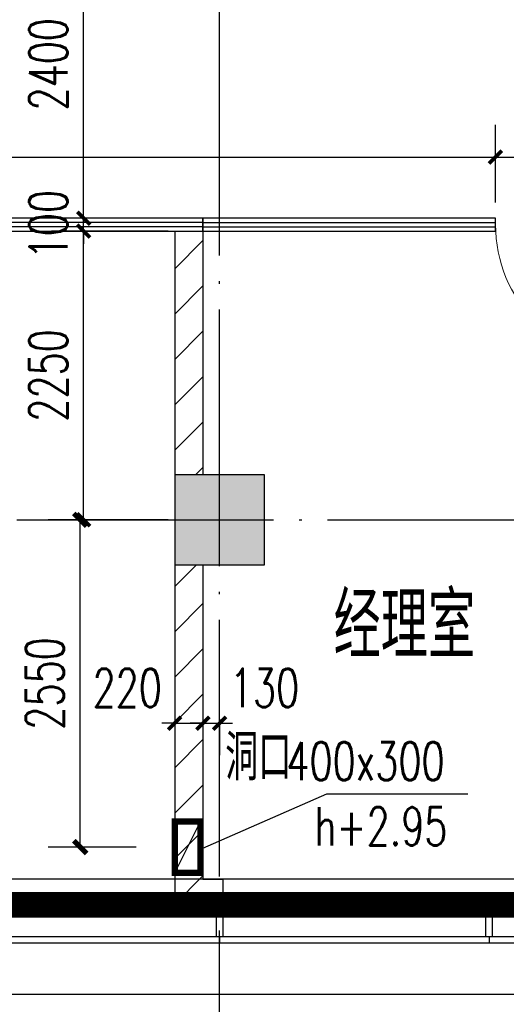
# Model space of a CAD drawing. Extents: x 797781 to 1255204, y 21234 to 1024248.
# Tile 752 of 1056: x 970550 to 974342, y 757256 to 764928. Entities that reach past the tile are written whole.
import ezdxf

# ---------------------------------------------------------------- set-up
doc = ezdxf.new("R2010")
doc.units = 0
doc.header["$LTSCALE"] = 1000
doc.header["$MEASUREMENT"] = 0
doc.linetypes.add('230303生产综合楼-平面图_t8$0$DOTE', pattern=[2.42, 2, -0.2, 0.02, -0.2])
for name, color, linetype in [('230303生产综合楼-平面图_t8$0$3T_WOOD', 21, 'Continuous'), ('230303生产综合楼-平面图_t8$0$COLUMN', 40, 'Continuous'), ('230303生产综合楼-平面图_t8$0$CURTWALL', 4, 'Continuous'), ('230303生产综合楼-平面图_t8$0$DOTE', 1, '230303生产综合楼-平面图_t8$0$DOTE'), ('230303生产综合楼-平面图_t8$0$PUB_DIM', 3, 'Continuous'), ('230303生产综合楼-平面图_t8$0$PUB_HATCH', 8, 'Continuous'), ('230303生产综合楼-平面图_t8$0$PUB_TEXT', 7, 'Continuous'), ('230303生产综合楼-平面图_t8$0$WALL-MOVE', 6, 'Continuous'), ('230303生产综合楼-平面图_t8$0$WINDOW', 4, 'Continuous'), ('230303生产综合楼-平面图_t8$0$看线', 115, 'Continuous'), ('A-暖通提建筑洞口', 1, 'Continuous'), ('CURTWALL', 4, 'Continuous'), ('DIM_LEAD', 3, 'Continuous'), ('PUB_DIM', 3, 'Continuous'), ('PUB_HATCH', 8, 'Continuous'), ('PUB_TEXT', 7, 'Continuous'), ('空调洞口', 1, 'Continuous')]:
    doc.layers.add(name, color=color, linetype=linetype)
doc.styles.add('230303生产综合楼-平面图_t8$0$_TCH_DIM', font='SIMPLEX', dxfattribs={"bigfont": 'GBCBIG'})
doc.styles.add('230303生产综合楼-平面图_T8$0$_TCH_DIM_T3', font='SIMPLEX', dxfattribs={"width": 0.705882, "bigfont": 'GBCBIG'})
doc.styles.add('_TCH_DIM', font='SIMPLEX', dxfattribs={"bigfont": 'GBCBIG'})
doc.styles.add('_TCH_DIM_T3', font='SIMPLEX', dxfattribs={"width": 0.705882, "bigfont": 'GBCBIG'})
doc.dimstyles.new('230303生产综合楼-平面图_T8$0$_TCH_ARCH&&100', dxfattribs={"dimtxt": 297.5, "dimasz": 100, "dimexe": 250, "dimexo": 300, "dimgap": 126.25, "dimtad": 1, "dimdec": 0, "dimzin": 0, "dimdsep": 46, "dimtxsty": '230303生产综合楼-平面图_T8$0$_TCH_DIM_T3', "dimblk": '230303生产综合楼-平面图_t8$0$_ArchTick', "dimcen": 0.09, "dimclrt": 7, "dimazin": 2, "dimtfac": 1, "dimtdec": 0, "dimtix": 1, "dimtmove": 2, "dimatfit": 3, "dimfxl": 1, "dimtolj": 1, "dimtzin": 0, "dimarcsym": 0})
doc.dimstyles.new('_TCH_ARCH&&100', dxfattribs={"dimtxt": 297.5, "dimasz": 100, "dimexe": 250, "dimexo": 300, "dimgap": 126.25, "dimtad": 1, "dimdec": 0, "dimzin": 0, "dimdsep": 46, "dimtxsty": '_TCH_DIM_T3', "dimblk": 'ARCHTICK', "dimcen": 0.09, "dimclrt": 7, "dimazin": 2, "dimtfac": 1, "dimtdec": 0, "dimtix": 1, "dimtmove": 2, "dimatfit": 3, "dimfxl": 1, "dimtolj": 1, "dimtzin": 0, "dimarcsym": 0})
pattern_1 = [(45, (0, 179.5), (-176.776766, 176.776766), [])]

# ---------------------------------------------------------------- blocks, each defined once
blk = doc.blocks.new('AQ9-10')
at = {"color": 2, "linetype": '230303生产综合楼-平面图_t8$0$DOTE', "ltscale": 2, "const_width": 200}
blk.add_lwpolyline([(1020716.2, 660199.9), (1100516.2, 660199.3)], dxfattribs=at)
blk = doc.blocks.new('_ArchTick')
at = {"color": 0, "linetype": 'ByBlock', "const_width": 0.4}
blk.add_lwpolyline([(-0.5, -0.5), (0.5, 0.5)], dxfattribs=at)
blk = doc.blocks.new('*D6621')
at = {"layer": 'Defpoints', "color": 0, "transparency": 16777216}
for p in [(747694.6, 769049.9), (748431.4, 769049.9), (748431.4, 766499.7)]:
    blk.add_point(p, dxfattribs=at)
at = {"layer": 'PUB_DIM', "color": 0, "lineweight": -2, "transparency": 16777216}
for p, q in [((748131.4, 769049.9), (747444.6, 769049.9)), ((747694.6, 766499.7), (747694.6, 769049.9)), ((748131.4, 766499.7), (747444.6, 766499.7))]:
    blk.add_line(p, q, dxfattribs=at)
at = {"layer": 'PUB_DIM', "color": 0, "lineweight": -2, "transparency": 16777216, "xscale": 100, "yscale": 100, "zscale": 100}
for p, rotation in [((747694.6, 769049.9), 90), ((747694.6, 766499.7), 270)]:
    blk.add_blockref('_ArchTick', p, dxfattribs=dict(at, rotation=rotation))
at = {"layer": 'PUB_DIM', "color": 7, "transparency": 16777216, "insert": (747419.6, 767774.8), "char_height": 297.5, "attachment_point": 5, "rotation": 90, "style": '_TCH_DIM_T3'}
blk.add_mtext('\\A1;2550', dxfattribs=at)
blk = doc.blocks.new('230303生产综合楼-平面图_t8$0$6WLGJ')
at = {"layer": '230303生产综合楼-平面图_t8$0$3T_WOOD'}
for points in [[(1089166.3, 366736.9), (1089116.3, 366736.9), (1089116.3, 366986.9), (1089166.3, 366986.9)], [(1091266.3, 366736.9), (1091216.3, 366736.9), (1091216.3, 366986.9), (1091266.3, 366986.9)]]:
    blk.add_lwpolyline(points, close=True, dxfattribs=at)
for points in [[(1089141.3, 366736.9), (1089141.4, 366686.9)], [(1089141.3, 366736.9), (1089141.4, 366686.9)], [(1091241.3, 366736.9), (1091241.4, 366686.9)]]:
    blk.add_lwpolyline(points, dxfattribs=at)
blk = doc.blocks.new('230303生产综合楼-平面图_t8$0$_ArchTick')
at = {"color": 0, "linetype": 'ByBlock', "const_width": 0.3}
blk.add_lwpolyline([(-0.5, -0.5), (0.5, 0.5)], dxfattribs=at)
blk = doc.blocks.new('*D4626')
at = {"layer": '230303生产综合楼-平面图_t8$0$PUB_DIM', "color": 0, "lineweight": -2, "transparency": 16777216}
for p, q in [((971708.1, 765781), (970798.5, 765781)), ((971048.5, 763381.3), (971048.5, 765781)), ((971708.1, 763381.3), (970798.5, 763381.3))]:
    blk.add_line(p, q, dxfattribs=at)
at = {"layer": 'Defpoints', "color": 0, "transparency": 16777216}
for p in [(971048.5, 765781), (972008.1, 765781), (972008.1, 763381.3)]:
    blk.add_point(p, dxfattribs=at)
at = {"layer": '230303生产综合楼-平面图_t8$0$PUB_DIM', "color": 0, "lineweight": -2, "transparency": 16777216, "xscale": 100, "yscale": 100, "zscale": 100}
for p, rotation in [((971048.5, 765781), 90), ((971048.5, 763381.3), 270)]:
    blk.add_blockref('230303生产综合楼-平面图_t8$0$_ArchTick', p, dxfattribs=dict(at, rotation=rotation))
at = {"layer": '230303生产综合楼-平面图_t8$0$PUB_DIM', "color": 7, "transparency": 16777216, "insert": (970773.5, 764581.1), "char_height": 297.5, "attachment_point": 5, "rotation": 90, "style": '230303生产综合楼-平面图_T8$0$_TCH_DIM_T3'}
blk.add_mtext('\\A1;2400', dxfattribs=at)
blk = doc.blocks.new('*D4627')
at = {"layer": '230303生产综合楼-平面图_t8$0$PUB_DIM', "color": 0, "lineweight": -2, "transparency": 16777216}
for p, q in [((971048.5, 763381.3), (971048.5, 763481.3)), ((971708.1, 763381.3), (970798.5, 763381.3)), ((971048.5, 763281.3), (971048.5, 763381.3)), ((971708.1, 763281.3), (970798.5, 763281.3)), ((971048.5, 763281.3), (971048.5, 763181.3))]:
    blk.add_line(p, q, dxfattribs=at)
at = {"layer": 'Defpoints', "color": 0, "transparency": 16777216}
for p in [(971048.5, 763381.3), (972008.1, 763381.3), (972008.1, 763281.3)]:
    blk.add_point(p, dxfattribs=at)
at = {"layer": '230303生产综合楼-平面图_t8$0$PUB_DIM', "color": 0, "lineweight": -2, "transparency": 16777216, "xscale": 100, "yscale": 100, "zscale": 100}
for p, rotation in [((971048.5, 763381.3), 270), ((971048.5, 763281.3), 90)]:
    blk.add_blockref('230303生产综合楼-平面图_t8$0$_ArchTick', p, dxfattribs=dict(at, rotation=rotation))
at = {"layer": '230303生产综合楼-平面图_t8$0$PUB_DIM', "color": 7, "transparency": 16777216, "insert": (970773.5, 763331.3), "char_height": 297.5, "attachment_point": 5, "rotation": 90, "style": '230303生产综合楼-平面图_T8$0$_TCH_DIM_T3'}
blk.add_mtext('\\A1;100', dxfattribs=at)
blk = doc.blocks.new('*D4628')
at = {"layer": '230303生产综合楼-平面图_t8$0$PUB_DIM', "color": 0, "lineweight": -2, "transparency": 16777216}
for p, q in [((971708.1, 763281.3), (970798.5, 763281.3)), ((971048.5, 761031.3), (971048.5, 763281.3)), ((971708.1, 761031.3), (970798.5, 761031.3))]:
    blk.add_line(p, q, dxfattribs=at)
at = {"layer": 'Defpoints', "color": 0, "transparency": 16777216}
for p in [(971048.5, 763281.3), (972008.1, 763281.3), (972008.1, 761031.3)]:
    blk.add_point(p, dxfattribs=at)
at = {"layer": '230303生产综合楼-平面图_t8$0$PUB_DIM', "color": 0, "lineweight": -2, "transparency": 16777216, "xscale": 100, "yscale": 100, "zscale": 100}
for p, rotation in [((971048.5, 763281.3), 90), ((971048.5, 761031.3), 270)]:
    blk.add_blockref('230303生产综合楼-平面图_t8$0$_ArchTick', p, dxfattribs=dict(at, rotation=rotation))
at = {"layer": '230303生产综合楼-平面图_t8$0$PUB_DIM', "color": 7, "transparency": 16777216, "insert": (970773.5, 762156.3), "char_height": 297.5, "attachment_point": 5, "rotation": 90, "style": '230303生产综合楼-平面图_T8$0$_TCH_DIM_T3'}
blk.add_mtext('\\A1;2250', dxfattribs=at)
blk = doc.blocks.new('*D4629')
at = {"layer": '230303生产综合楼-平面图_t8$0$PUB_DIM', "color": 0, "lineweight": -2, "transparency": 16777216}
for p, q in [((971978, 759446.5), (971878, 759446.5)), ((971978, 759478.9), (971978, 759196.5)), ((971978, 759446.5), (972108, 759446.5)), ((972108, 759478.9), (972108, 759196.5)), ((972108, 759446.5), (972208, 759446.5))]:
    blk.add_line(p, q, dxfattribs=at)
at = {"layer": 'Defpoints', "color": 0, "transparency": 16777216}
for p in [(971978, 759778.9), (972108, 759778.9), (972108, 759446.5)]:
    blk.add_point(p, dxfattribs=at)
at = {"layer": '230303生产综合楼-平面图_t8$0$PUB_DIM', "color": 0, "lineweight": -2, "transparency": 16777216, "xscale": 100, "yscale": 100, "zscale": 100}
blk.add_blockref('230303生产综合楼-平面图_t8$0$_ArchTick', (971978, 759446.5), dxfattribs=at)
at = {"layer": '230303生产综合楼-平面图_t8$0$PUB_DIM', "color": 0, "lineweight": -2, "transparency": 16777216, "xscale": 100, "yscale": 100, "zscale": 100, "rotation": 180}
blk.add_blockref('230303生产综合楼-平面图_t8$0$_ArchTick', (972108, 759446.5), dxfattribs=at)
at = {"layer": '230303生产综合楼-平面图_t8$0$PUB_DIM', "color": 7, "transparency": 16777216, "insert": (972458, 759721.5), "char_height": 297.5, "attachment_point": 5, "style": '230303生产综合楼-平面图_T8$0$_TCH_DIM_T3'}
blk.add_mtext('\\A1;130', dxfattribs=at)
blk = doc.blocks.new('*D4630')
at = {"layer": '230303生产综合楼-平面图_t8$0$PUB_DIM', "color": 0, "lineweight": -2, "transparency": 16777216}
for p, q in [((971758, 759446.5), (971658, 759446.5)), ((971758, 759478.9), (971758, 759196.5)), ((971758, 759446.5), (971978, 759446.5)), ((971978, 759478.9), (971978, 759196.5)), ((971978, 759446.5), (972078, 759446.5))]:
    blk.add_line(p, q, dxfattribs=at)
at = {"layer": 'Defpoints', "color": 0, "transparency": 16777216}
for p in [(971758, 759778.9), (971978, 759778.9), (971978, 759446.5)]:
    blk.add_point(p, dxfattribs=at)
at = {"layer": '230303生产综合楼-平面图_t8$0$PUB_DIM', "color": 0, "lineweight": -2, "transparency": 16777216, "xscale": 100, "yscale": 100, "zscale": 100}
blk.add_blockref('230303生产综合楼-平面图_t8$0$_ArchTick', (971758, 759446.5), dxfattribs=at)
at = {"layer": '230303生产综合楼-平面图_t8$0$PUB_DIM', "color": 0, "lineweight": -2, "transparency": 16777216, "xscale": 100, "yscale": 100, "zscale": 100, "rotation": 180}
blk.add_blockref('230303生产综合楼-平面图_t8$0$_ArchTick', (971978, 759446.5), dxfattribs=at)
at = {"layer": '230303生产综合楼-平面图_t8$0$PUB_DIM', "color": 7, "transparency": 16777216, "insert": (971388, 759721.5), "char_height": 297.5, "attachment_point": 5, "style": '230303生产综合楼-平面图_T8$0$_TCH_DIM_T3'}
blk.add_mtext('\\A1;220', dxfattribs=at)
blk = doc.blocks.new('*D4640')
at = {"layer": '230303生产综合楼-平面图_t8$0$PUB_DIM', "color": 0, "lineweight": -2, "transparency": 16777216}
for p, q in [((974258, 763503.9), (974258, 764108.4)), ((975358, 763503.9), (975358, 764108.4)), ((974258, 763858.4), (975358, 763858.4))]:
    blk.add_line(p, q, dxfattribs=at)
at = {"layer": 'Defpoints', "color": 0, "transparency": 16777216}
for p in [(975358, 763858.4), (974258, 763203.9), (975358, 763203.9)]:
    blk.add_point(p, dxfattribs=at)
at = {"layer": '230303生产综合楼-平面图_t8$0$PUB_DIM', "color": 0, "lineweight": -2, "transparency": 16777216, "xscale": 100, "yscale": 100, "zscale": 100, "rotation": 180}
blk.add_blockref('230303生产综合楼-平面图_t8$0$_ArchTick', (974258, 763858.4), dxfattribs=at)
at = {"layer": '230303生产综合楼-平面图_t8$0$PUB_DIM', "color": 0, "lineweight": -2, "transparency": 16777216, "xscale": 100, "yscale": 100, "zscale": 100}
blk.add_blockref('230303生产综合楼-平面图_t8$0$_ArchTick', (975358, 763858.4), dxfattribs=at)
at = {"layer": '230303生产综合楼-平面图_t8$0$PUB_DIM', "color": 7, "transparency": 16777216, "insert": (974808, 764133.4), "char_height": 297.5, "attachment_point": 5, "style": '230303生产综合楼-平面图_T8$0$_TCH_DIM_T3'}
blk.add_mtext('\\A1;1100', dxfattribs=at)
blk = doc.blocks.new('*D4641')
at = {"layer": '230303生产综合楼-平面图_t8$0$PUB_DIM', "color": 0, "lineweight": -2, "transparency": 16777216}
for p, q in [((961158, 763503.9), (961158, 764108.4)), ((974258, 763503.9), (974258, 764108.4)), ((961158, 763858.4), (974258, 763858.4))]:
    blk.add_line(p, q, dxfattribs=at)
at = {"layer": 'Defpoints', "color": 0, "transparency": 16777216}
for p in [(974258, 763858.4), (961158, 763203.9), (974258, 763203.9)]:
    blk.add_point(p, dxfattribs=at)
at = {"layer": '230303生产综合楼-平面图_t8$0$PUB_DIM', "color": 0, "lineweight": -2, "transparency": 16777216, "xscale": 100, "yscale": 100, "zscale": 100, "rotation": 180}
blk.add_blockref('230303生产综合楼-平面图_t8$0$_ArchTick', (961158, 763858.4), dxfattribs=at)
at = {"layer": '230303生产综合楼-平面图_t8$0$PUB_DIM', "color": 0, "lineweight": -2, "transparency": 16777216, "xscale": 100, "yscale": 100, "zscale": 100}
blk.add_blockref('230303生产综合楼-平面图_t8$0$_ArchTick', (974258, 763858.4), dxfattribs=at)
at = {"layer": '230303生产综合楼-平面图_t8$0$PUB_DIM', "color": 7, "transparency": 16777216, "insert": (967708, 764133.4), "char_height": 297.5, "attachment_point": 5, "style": '230303生产综合楼-平面图_T8$0$_TCH_DIM_T3'}
blk.add_mtext('\\A1;13100', dxfattribs=at)
blk = doc.blocks.new('230303生产综合楼-平面图_t8$0$$DorLib2D$00000001')
for p, q in [((0.45, 0.975), (0.5, 0.975)), ((0.45, 0), (0.45, 0.975)), ((0.5, 0), (0.5, 0.975)), ((0.5, 0), (0.45, 0))]:
    blk.add_line(p, q)
at = {"lineweight": 13}
blk.add_arc((0.475, 0), 0.975, 91.46928, 180, dxfattribs=at)
blk = doc.blocks.new('_FZH')
blk.add_lwpolyline([(-0.5, -0.5), (0.5, -0.5), (0.5, 0.5), (-0.5, 0.5)], close=True)
at = {"layer": 'PUB_HATCH'}
blk.add_solid([(-0.5, -0.5), (0.5, -0.5), (-0.5, 0.5), (0.5, 0.5)], dxfattribs=at)
blk = doc.blocks.new('10FND10')
at = {"layer": 'A-暖通提建筑洞口', "const_width": 50}
blk.add_lwpolyline([(748431.4, 766699.7), (748631.4, 766699.7), (748631.4, 766299.7), (748431.4, 766299.7)], close=True, dxfattribs=at)
at = {"layer": 'DIM_LEAD'}
for p, q in [((748651.3, 766491.5), (749616.1, 766915)), ((748651.3, 766491.5), (749616.1, 766915)), ((748651.3, 766491.5), (749616.1, 766915)), ((749616.1, 766915), (750716.8, 766915))]:
    blk.add_line(p, q, dxfattribs=at)
at = {"layer": '空调洞口'}
blk.add_lwpolyline([(748431.4, 766299.7), (748631.4, 766699.7)], dxfattribs=at)
at = {"layer": 'PUB_TEXT', "style": '_TCH_DIM'}
blk.add_text('洞口', height=357.45, dxfattribs=at).set_placement((748825.2, 767020))
at = {"layer": 'PUB_TEXT', "style": '_TCH_DIM', "width": 0.705882}
for s, p in [('400x300', (749301.8, 767020)), ('h+2.95', (749521.8, 766512.5))]:
    blk.add_text(s, height=297.5, dxfattribs=at).set_placement(p)
at = {"layer": 'PUB_DIM'}
dim = blk.add_aligned_dim(p1=(748431.4, 766499.7), p2=(748431.4, 769049.9), distance=736.8, dimstyle='_TCH_ARCH&&100', dxfattribs=at)
dim.commit()
dim.dimension.update_dxf_attribs({"geometry": '*D6621', "text_midpoint": (747419.6, 767774.8)})

msp = doc.modelspace()

# ---------------------------------------------------------------- hatches: boundary and pattern name
at = {"layer": '230303生产综合楼-平面图_t8$0$PUB_HATCH'}
h = msp.add_hatch(dxfattribs=at)
h.set_pattern_fill('普通砖', color=256, scale=100, style=0)
h.set_pattern_definition(pattern_1)
h.paths.add_polyline_path([(971758, 761381.3), (971978, 761381.3), (971978, 763281.3), (971758, 763281.3)])
h = msp.add_hatch(dxfattribs=at)
h.set_pattern_fill('普通砖', color=256, scale=100, style=0)
h.set_pattern_definition(pattern_1)
h.paths.add_polyline_path([(971978, 760681.3), (971758, 760681.3), (971758, 758031.3), (971978, 758231.3)])
h = msp.add_hatch(dxfattribs=at)
h.set_pattern_fill('普通砖', color=256, scale=100, style=0)
h.set_pattern_definition(pattern_1)
h.paths.add_polyline_path([(971978, 758231.3), (971758, 758031.3), (972133, 758031.3), (972133, 758231.3)])

# ---------------------------------------------------------------- linework, layer by layer
at = {"layer": '230303生产综合楼-平面图_t8$0$CURTWALL'}
for points in [[(895858, 781131.3), (963708, 781131.3), (989558, 778451.4), (989558, 757731.3), (895858, 757731.3)], [(895908, 781081.3), (963705.4, 781081.3), (989508, 778406.3), (989508, 757781.3), (895908, 757781.3)], [(896158, 780831.3), (963692.5, 780831.3), (989258, 778180.9), (989258, 758031.3), (896158, 758031.3)]]:
    msp.add_lwpolyline(points, close=True, dxfattribs=at)
msp.add_lwpolyline([(974233, 758031.3), (975174.8, 757781.3), (976283, 758031.3)], dxfattribs=at)
at = {"layer": '230303生产综合楼-平面图_t8$0$DOTE'}
for p, q in [((972108, 755831.3), (972108, 783831.3)), ((895508, 761031.3), (989908, 761031.3))]:
    msp.add_line(p, q, dxfattribs=at)
at = {"layer": '230303生产综合楼-平面图_t8$0$PUB_HATCH', "color": 8}
msp.add_lwpolyline([(989058, 764831.3), (989058, 758231.3), (896358, 758231.3), (896358, 764331.3)], dxfattribs=at)
at = {"layer": '230303生产综合楼-平面图_t8$0$WALL-MOVE'}
for p, q in [((971758, 763281.3), (971758, 761381.3)), ((971978, 763281.3), (971978, 761381.3)), ((971758, 760681.3), (971758, 758031.3)), ((971978, 760681.3), (971978, 758231.3)), ((971978, 758231.3), (972133, 758231.3)), ((972133, 758231.3), (972133, 758031.3)), ((971758, 758031.3), (972133, 758031.3))]:
    msp.add_line(p, q, dxfattribs=at)
at = {"layer": '230303生产综合楼-平面图_t8$0$看线'}
msp.add_lwpolyline([(895458, 781531.3), (964094.7, 781531.3), (989958, 778811.6), (989958, 757331.3), (895458, 757331.3)], close=True, dxfattribs=at)
at = {"layer": 'CURTWALL'}
for p, q in [((971978, 763381.3), (961158, 763381.3)), ((971978, 763348), (961158, 763348)), ((971978, 763281.3), (971978, 763381.3)), ((974258, 763381.3), (971978, 763381.3)), ((971978, 763381.3), (971978, 763281.3)), ((971978, 763348), (974258, 763348)), ((974258, 763281.3), (974258, 763381.3)), ((971978, 763314.7), (961158, 763314.7)), ((961158, 763281.3), (971978, 763281.3)), ((971978, 763314.7), (974258, 763314.7)), ((971978, 763281.3), (974258, 763281.3))]:
    msp.add_line(p, q, dxfattribs=at)

# ---------------------------------------------------------------- block references
for name, p in [('AQ9-10', (-117908.2, 97831.4)), ('10FND10', (223326.8, -8018.6)), ('230303生产综合楼-平面图_t8$0$6WLGJ', (-117033.3, 391044.5))]:
    msp.add_blockref(name, p)
at = {"layer": '230303生产综合楼-平面图_t8$0$COLUMN', "xscale": 700, "yscale": 700, "zscale": 700}
msp.add_blockref('_FZH', (972108, 761031.3), dxfattribs=at)
at = {"layer": '230303生产综合楼-平面图_t8$0$WINDOW', "xscale": 1100, "yscale": -1100, "zscale": 100, "rotation": 3.54001e-11}
msp.add_blockref('230303生产综合楼-平面图_t8$0$$DorLib2D$00000001', (974808, 763331.3), dxfattribs=at)

# ---------------------------------------------------------------- texts
at = {"layer": '230303生产综合楼-平面图_t8$0$PUB_TEXT', "style": '230303生产综合楼-平面图_t8$0$_TCH_DIM'}
msp.add_text('经理室', height=510.64, dxfattribs=at).set_placement((972996.1, 759953.8))

# ---------------------------------------------------------------- dimensions: what is measured, and where the dimension line sits
at = {"layer": '230303生产综合楼-平面图_t8$0$PUB_DIM'}
for p1, p2, distance, picture, middle in [((972008.1, 763381.3), (972008.1, 765781), 959.6, '*D4626', (970773.5, 764581.1)), ((961158, 763203.9), (974258, 763203.9), 654.5, '*D4641', (967708, 764133.4)), ((974258, 763203.9), (975358, 763203.9), 654.5, '*D4640', (974808, 764133.4)), ((972008.1, 763281.3), (972008.1, 763381.3), 959.6, '*D4627', (970773.5, 763331.3)), ((972008.1, 761031.3), (972008.1, 763281.3), 959.6, '*D4628', (970773.5, 762156.3))]:
    dim = msp.add_aligned_dim(p1=p1, p2=p2, distance=distance, dimstyle='230303生产综合楼-平面图_T8$0$_TCH_ARCH&&100', dxfattribs=at)
    dim.commit()
    dim.dimension.update_dxf_attribs({"geometry": picture, "text_midpoint": middle})
for base, p1, p2, picture, middle in [((971978, 759446.5), (971758, 759778.9), (971978, 759778.9), '*D4630', (971388, 759721.5)), ((972108, 759446.5), (971978, 759778.9), (972108, 759778.9), '*D4629', (972458, 759721.5))]:
    dim = msp.add_linear_dim(base=base, p1=p1, p2=p2, angle=360, dimstyle='230303生产综合楼-平面图_T8$0$_TCH_ARCH&&100', dxfattribs=at)
    dim.commit()
    dim.dimension.update_dxf_attribs({"geometry": picture, "text_midpoint": middle, "dimtype": 161})

doc.saveas('drawing.dxf')
